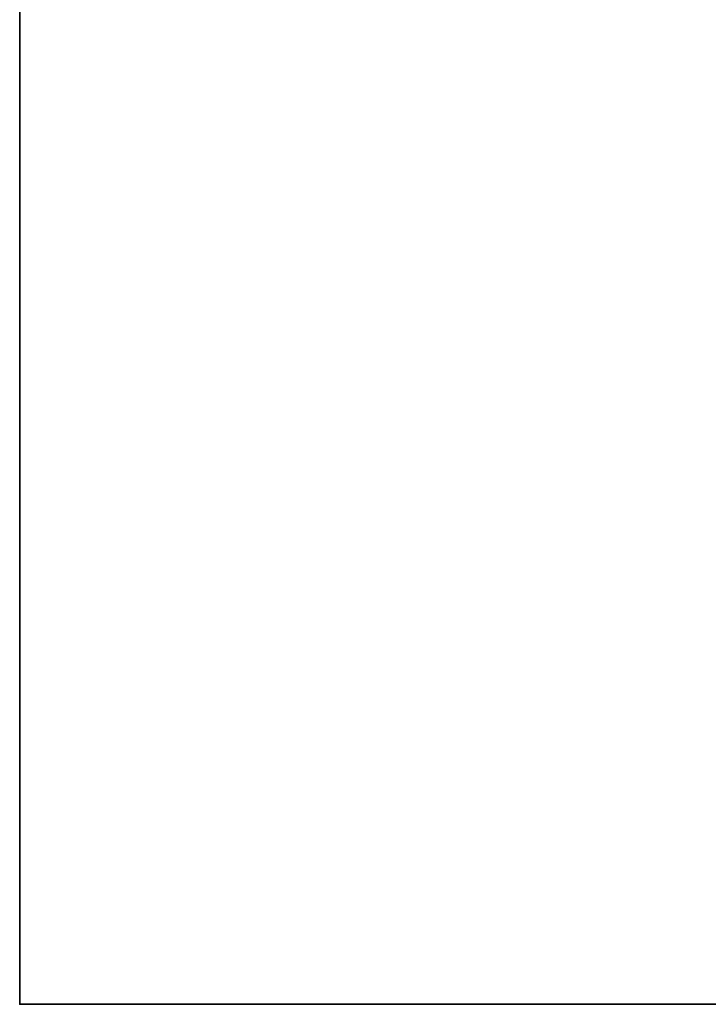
# Model space of a CAD drawing. Header units: millimetres. Extents: x -603 to 3703, y -115 to 249.
# Tile 302 of 656: x 835 to 920, y -13 to 108. Entities that reach past the tile are written whole.
import ezdxf

# ---------------------------------------------------------------- set-up
doc = ezdxf.new("R2010")
doc.units = ezdxf.units.MM
doc.layers.add('152', color=7, linetype='Continuous', true_color=0xffffff)

# ---------------------------------------------------------------- blocks, each defined once
blk = doc.blocks.new('UG_SURFACE_002')
at = {"layer": '152', "color": 252, "linetype": 'Continuous', "lineweight": 35}
for points in [[(835, -13.3, -7.75), (835, 230.4, -7.75), (985, 230.4, -7.75), (985, -13.3, -7.75)], [(2165, -13.3, 2212.25), (2165, 230.4, 2212.25), (835, 230.4, 2212.25), (835, -13.3, 2212.25)], [(835, -13.3, 2212.25), (835, 230.4, 2212.25), (835, 230.4, -7.75), (835, -13.3, -7.75)], [(2165, -13.3, 2212.25), (835, -13.3, 2212.25), (985, -13.3, 2062.25), (2015, -13.3, 2062.25)], [(835, -13.3, 2212.25), (835, -13.3, -7.75), (985, -13.3, -7.75), (985, -13.3, 2062.25)]]:
    blk.add_3dface(points, dxfattribs=at)

msp = doc.modelspace()

# ---------------------------------------------------------------- linework, layer by layer
at = {"layer": '152', "color": 252, "linetype": 'Continuous', "lineweight": -3, "true_color": 0x939598}
for p, q in [((835, -13.3, 2212.25), (835, 230.4, 2212.25)), ((835, 230.4, -7.75), (835, -13.3, -7.75)), ((835, -13.3, -7.75), (835, -13.3, 2212.25)), ((835, -13.3, 2212.25), (2165, -13.3, 2212.25)), ((835, -13.3, -7.75), (985, -13.3, -7.75))]:
    msp.add_line(p, q, dxfattribs=at)

# ---------------------------------------------------------------- block references
msp.add_blockref('UG_SURFACE_002', (0, 0), dxfattribs=at)

doc.saveas('drawing.dxf')
